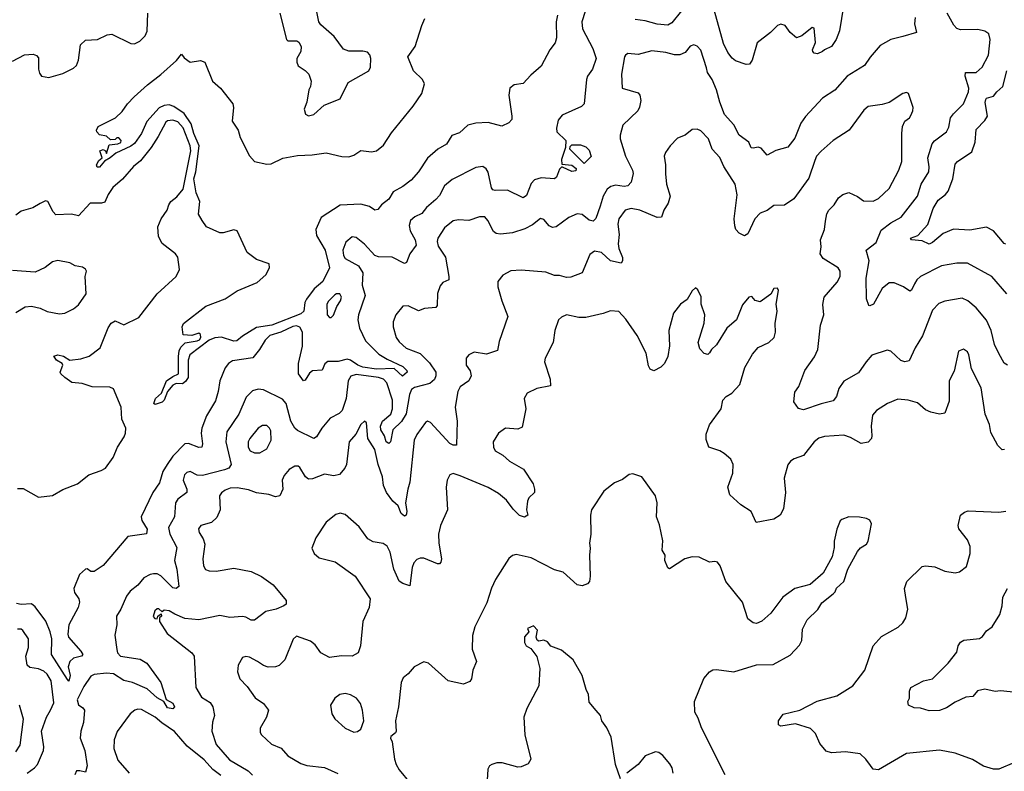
# Model space of a CAD drawing. Extents: x 2133461 to 2293071, y 753526 to 916327.
# Tile 424 of 459: x 2247897 to 2253547, y 896075 to 900388. Entities that reach past the tile are written whole.
import ezdxf

# ---------------------------------------------------------------- set-up
doc = ezdxf.new("R2010")
doc.units = 0

msp = doc.modelspace()

# ---------------------------------------------------------------- linework, layer by layer
at = {"layer": '0CON10XD'}
for points in [[(2252623.5, 900465), (2252601.9, 900325), (2252581.9, 900275), (2252555, 900234), (2252515, 900216.2), (2252503.3, 900205), (2252475, 900192.9), (2252456.1, 900196.1), (2252448.8, 900205), (2252446.2, 900215), (2252463.4, 900256.6), (2252455, 900340), (2252445, 900342.5), (2252384.4, 900295.6), (2252355, 900284.3), (2252317.1, 900315), (2252289.2, 900355), (2252265, 900363.1), (2252244.6, 900355.4), (2252204.3, 900315), (2252128.9, 900255), (2252100, 900155), (2252085, 900133.8), (2252065, 900131.2), (2252005, 900151.9), (2251985, 900166.9), (2251959.9, 900199.9), (2251935, 900250.8), (2251880.9, 900445)], [(2247855, 900150), (2247925, 900185.8), (2247975, 900190), (2247993.6, 900183.6), (2248005, 900170), (2248004, 900105), (2248010.5, 900080.5), (2248022.5, 900065), (2248065, 900056), (2248145, 900078.9), (2248205, 900109.1), (2248223.3, 900125), (2248233.8, 900155), (2248246.2, 900243.8), (2248275, 900270), (2248342.5, 900275), (2248399.1, 900300.9), (2248425, 900305.8), (2248535, 900251.2), (2248555, 900250), (2248586.7, 900265), (2248616.2, 900295), (2248627.9, 900322.1), (2248632.5, 900425)], [(2251141.1, 900435), (2251123.3, 900375), (2251126.4, 900335), (2251185, 900222.5), (2251204.4, 900165), (2251184.2, 900105), (2251155.8, 900065), (2251149.2, 900045), (2251135.5, 899904.5), (2251120.6, 899889.4), (2251009.8, 899840.2), (2250987.5, 899812.5), (2250976.2, 899765), (2250978.4, 899745), (2251030.8, 899695), (2251028, 899655), (2251005.6, 899585), (2251008.3, 899558.3), (2251065, 899552.5), (2251090, 899535), (2251088.3, 899521.7), (2251065, 899517.5), (2251011.7, 899541.7), (2251005, 899542.5), (2250995, 899530), (2250977.8, 899485), (2250965, 899474.3), (2250888.9, 899481.1), (2250850, 899470), (2250832.6, 899447.4), (2250805, 899379.2), (2250785, 899365.7), (2250695, 899410), (2250625, 899407.8), (2250612.2, 899412.2), (2250604.1, 899424.1), (2250585, 899514), (2250573.1, 899533.1), (2250555, 899546.7), (2250515, 899540.9), (2250378.8, 899471.2), (2250334.8, 899435.2), (2250305, 899380), (2250285, 899355.6), (2250230.2, 899309.8), (2250203.9, 899276.1), (2250163.4, 899256.6), (2250140, 899235), (2250132.6, 899207.4), (2250136.6, 899176.6), (2250166.2, 899125), (2250171.5, 899095), (2250134.7, 899045.3), (2250116.5, 898995), (2250105, 898988.5), (2250035, 899025.5), (2249955, 899027.5), (2249935, 899034.2), (2249875, 899100.5), (2249828.5, 899138.5), (2249805, 899141.8), (2249768.1, 899111.9), (2249751.6, 899065), (2249754.8, 899035), (2249765, 899017.3), (2249841.9, 898975), (2249865.5, 898935), (2249861.8, 898865), (2249879.2, 898805), (2249840.8, 898695), (2249837.5, 898665), (2249847.5, 898617.5), (2249880.8, 898545), (2249958.1, 898468.1), (2250005, 898439.3), (2250095, 898397.6), (2250118.8, 898375), (2250119.6, 898365), (2250092.6, 898342.6), (2250045, 898385.6), (2249945, 898383), (2249865, 898394.2), (2249836.3, 898405), (2249795, 898434.3), (2249775, 898439.3), (2249725, 898427.2), (2249664.2, 898425.8), (2249647.6, 898412.4), (2249633.2, 898376.8), (2249576.5, 898373.5), (2249560, 898360), (2249535, 898318.8), (2249525, 898316.2), (2249496.7, 898355), (2249497.2, 898415), (2249519.2, 898515), (2249519.1, 898595), (2249505, 898623), (2249485, 898630.9), (2249465, 898627.6), (2249395, 898594.4), (2249332.5, 898575), (2249305, 898548.5), (2249273.7, 898496.3), (2249235, 898447.5), (2249118.6, 898431.4), (2249094.6, 898415.4), (2249075, 898390), (2249044.7, 898315.3), (2249036.1, 898255), (2249019.6, 898200.4), (2248968.9, 898115), (2248941.6, 898045), (2248938.2, 898015), (2248946.4, 897955), (2248941.2, 897935), (2248925, 897933.5), (2248865, 897956.6), (2248844.5, 897955), (2248776.3, 897883.7), (2248742.8, 897835), (2248718.9, 897795), (2248699.6, 897730.4), (2248661.6, 897675), (2248593.8, 897535), (2248597.1, 897515), (2248627.9, 897465), (2248625, 897438), (2248516.9, 897423.1), (2248375, 897255.7), (2248325, 897222.5), (2248305, 897222.5), (2248285, 897236.2), (2248275, 897235.8), (2248240, 897205), (2248207.2, 897125), (2248210.9, 897100.9), (2248235.3, 897065.3), (2248239.1, 897045), (2248231.5, 897015), (2248179.6, 896915), (2248172.9, 896862.9), (2248177.3, 896845), (2248248.5, 896765), (2248258.9, 896745), (2248251.2, 896735), (2248205, 896723.8), (2248185.2, 896704.8), (2248175.3, 896675), (2248187.3, 896625), (2248178, 896592), (2248171.7, 896601.7)], [(2250982.5, 900415), (2250975.9, 900375), (2250976.9, 900285), (2250969.1, 900255), (2250939.5, 900215), (2250888.5, 900121.5), (2250830.2, 900069.8), (2250785, 900021.4), (2250735, 900014.3), (2250709.2, 899995), (2250704.3, 899955), (2250721.2, 899835), (2250720, 899815), (2250703.6, 899796.4), (2250663, 899777), (2250585, 899798), (2250515, 899794), (2250467.7, 899782.3), (2250420.7, 899739.3), (2250377, 899723), (2250345, 899673.8), (2250295.5, 899644.5), (2250236, 899594), (2250185.4, 899515), (2250142.3, 899467.7), (2250095, 899431.4), (2250040.2, 899399.8), (2250015, 899358.9), (2249973.3, 899326.7), (2249951.5, 899298.5), (2249935, 899295.6), (2249905, 899317.1), (2249855, 899330), (2249735, 899323.5), (2249627.6, 899252.4), (2249595.4, 899185), (2249599.3, 899149.3), (2249649.6, 899065), (2249675.5, 898964.5), (2249636.9, 898885), (2249586.7, 898843.3), (2249542, 898785), (2249533.8, 898765), (2249527.5, 898715), (2249509.5, 898700.5), (2249344.2, 898635), (2249255, 898621.1), (2249175, 898572), (2249142.5, 898545), (2249125, 898542.9), (2249055, 898566.9), (2249017.1, 898562.9), (2248985, 898549.4), (2248874, 898465), (2248863.1, 898435), (2248862.9, 898335), (2248848.3, 898311.7), (2248830.9, 898299.1), (2248795, 898301.1), (2248775, 898291.4), (2248745.3, 898254.7), (2248725.4, 898204.6), (2248715, 898193.3), (2248675, 898180.8), (2248666.2, 898186.2), (2248675.6, 898215), (2248711.1, 898245), (2248738.5, 898315), (2248775, 898341.5), (2248808.6, 898355), (2248808.9, 898455), (2248812, 898488), (2248821.7, 898508.3), (2248845.5, 898534.5), (2248915.3, 898544.7), (2248928.5, 898551.5), (2248935.8, 898564.2), (2248935, 898582.5), (2248925, 898588.6), (2248885, 898576.7), (2248835, 898580), (2248828.8, 898625), (2248836.2, 898645), (2248965, 898743.8), (2249075, 898786), (2249145, 898833.1), (2249260.2, 898879.8), (2249310, 898925), (2249330.6, 898965), (2249327.5, 898987.5), (2249255, 899011.8), (2249201.5, 899051.5), (2249145, 899175.7), (2249125, 899181.5), (2249065, 899164.5), (2249045, 899165.6), (2248968.9, 899198.9), (2248943.8, 899235), (2248922.4, 899272.4), (2248930, 899345), (2248909.7, 899395), (2248896, 899475), (2248907.3, 899515), (2248927.4, 899665), (2248896.5, 899735), (2248880.8, 899790.8), (2248840.5, 899850.5), (2248780.9, 899890.9), (2248755, 899899.1), (2248725, 899896.5), (2248697.9, 899882.1), (2248626.8, 899803.2), (2248595.4, 899735), (2248555, 899678.1), (2248535, 899662.2), (2248447.6, 899622.4), (2248416.7, 899595), (2248383.3, 899576.7), (2248355, 899542), (2248341.7, 899541.7), (2248337.5, 899555), (2248350.7, 899579.3), (2248370, 899595), (2248356.7, 899635), (2248375, 899643.3), (2248390, 899635), (2248395, 899620), (2248410.7, 899669.3), (2248460, 899675), (2248476.4, 899683.6), (2248480, 899695), (2248465, 899710), (2248455, 899710), (2248445, 899700), (2248418.3, 899698.3), (2248395, 899720), (2248355, 899727.5), (2248340, 899745), (2248337.5, 899755), (2248347.5, 899775), (2248445.9, 899824.1), (2248485, 899862), (2248515, 899905.7), (2248552.9, 899945), (2248629.4, 900015), (2248707.1, 900072.9), (2248795.7, 900154.3), (2248825, 900191.2), (2248839.8, 900169.8), (2248875, 900145.3), (2248935, 900153.5), (2248959.2, 900145), (2249003.8, 900035), (2249048.7, 899995), (2249119.6, 899905), (2249123.9, 899883.9), (2249116.1, 899805), (2249151.2, 899755), (2249162.3, 899712.3), (2249215, 899607.5), (2249243.3, 899575), (2249315, 899560), (2249339.5, 899560.5), (2249406.9, 899593.1), (2249491.1, 899608.9), (2249575, 899612.5), (2249654.6, 899624.6), (2249745, 899603.8), (2249785, 899601.5), (2249815, 899611.4), (2249855, 899637.5), (2249915, 899630.8), (2249945, 899636), (2249985, 899668), (2250030.9, 899739.1), (2250155, 899891.8), (2250203.6, 899965), (2250219.3, 900019.3), (2250208.2, 900045), (2250157.5, 900095), (2250124.4, 900175), (2250166, 900234), (2250203.6, 900355), (2250221.9, 900395)], [(2249390, 900425), (2249427.5, 900275), (2249435, 900267.5), (2249487, 900267), (2249499.3, 900259.3), (2249512.5, 900235), (2249510, 900205), (2249487.5, 900165), (2249486.7, 900145), (2249495, 900122.5), (2249535, 900097.5), (2249555.8, 900075.8), (2249568.8, 900035), (2249566.2, 900005), (2249556.2, 899985), (2249543.8, 899915), (2249530, 899875), (2249537, 899847), (2249555, 899836.7), (2249585, 899843.3), (2249643.1, 899896.9), (2249735, 899934.2), (2249782.3, 900027.7), (2249900.8, 900095), (2249910, 900115), (2249911.5, 900165), (2249906.3, 900186.3), (2249892.1, 900202.1), (2249865, 900207.8), (2249785, 900207.1), (2249755, 900219.2), (2249701.1, 900291.1), (2249625, 900358), (2249614.2, 900375), (2249602.4, 900432.4)], [(2251695, 900439.5), (2251639.4, 900370.6), (2251615, 900357.7), (2251555, 900362.9), (2251485, 900382.1), (2251428.7, 900388.7)], [(2253561.9, 898815), (2253474.1, 898914.1), (2253335, 898990.5), (2253275, 898990.5), (2253185.8, 898975), (2253065.7, 898915), (2253045, 898895.8), (2253032, 898872), (2253015, 898836.7), (2253005, 898830), (2252968, 898855), (2252915, 898878.5), (2252885, 898878.5), (2252846.5, 898845), (2252795.6, 898755), (2252775, 898745.8), (2252768.6, 898748.6), (2252755.4, 898785.4), (2252754.1, 898905), (2252770.4, 899005), (2252754.5, 899065), (2252811.2, 899108.8), (2252840.3, 899179.7), (2252895, 899223.4), (2252954.7, 899255.3), (2253048.2, 899375), (2253070.3, 899445), (2253114.1, 899515), (2253115.9, 899544.1), (2253107.6, 899595), (2253132.7, 899675), (2253146.1, 899693.9), (2253215.5, 899745), (2253228.3, 899771.7), (2253238.2, 899825), (2253255, 899848.9), (2253312.1, 899905), (2253341.8, 899975), (2253343.5, 899995), (2253321.6, 900065), (2253323.6, 900085), (2253385, 900085.5), (2253420, 900115), (2253456.4, 900185), (2253465.7, 900275), (2253457.3, 900307.3), (2253435, 900322), (2253395, 900332.5), (2253295, 900330.8), (2253275, 900338), (2253256.8, 900356.8), (2253219.2, 900425)], [(2253035, 900400), (2253030.9, 900365), (2253041.9, 900315), (2252965, 900292.2), (2252895, 900274.4), (2252835, 900240.8), (2252776.5, 900173.5), (2252745, 900125.8), (2252645.3, 900064.7), (2252575, 899984.3), (2252502.6, 899937.4), (2252405, 899833.5), (2252379.6, 899795), (2252345, 899709.2), (2252305, 899656), (2252235, 899637.5), (2252185, 899610), (2252150.7, 899650.7), (2252135, 899657.5), (2252105, 899650), (2252093.6, 899653.6), (2252080.8, 899685), (2252025.3, 899725.3), (2251994.2, 899784.2), (2251940.5, 899845), (2251913.6, 899915), (2251895, 899986.2), (2251869.6, 900045), (2251843.8, 900085), (2251838.2, 900111.8), (2251805, 900213.8), (2251785, 900235.7), (2251765, 900244.3), (2251745, 900235.7), (2251715, 900199.4), (2251685, 900185.6), (2251654.4, 900185.6), (2251605, 900199.1), (2251525, 900210), (2251445, 900189.4), (2251386.1, 900193.9), (2251373.3, 900185), (2251366.7, 900175), (2251350.5, 900075), (2251354.2, 899995), (2251445, 899968), (2251455.8, 899955), (2251460.8, 899925), (2251454.2, 899885.8), (2251444, 899865), (2251357.2, 899782.8), (2251342.2, 899725), (2251342.7, 899705), (2251373.2, 899605), (2251413.2, 899525), (2251416.4, 899505), (2251405.4, 899455), (2251385.5, 899435), (2251365, 899430.6), (2251315, 899439.4), (2251288.9, 899431.1), (2251267.8, 899415), (2251244.7, 899375.3), (2251228.2, 899318.2), (2251203.5, 899246.5), (2251188.1, 899231.9), (2251165, 899236.9), (2251125, 899270), (2251095, 899274.5), (2251047.3, 899252.7), (2250975, 899198.6), (2250955, 899195.6), (2250935, 899205.7), (2250905, 899241.9), (2250885, 899246.5), (2250838.8, 899211.2), (2250795, 899187.9), (2250725, 899166), (2250656.7, 899156.7), (2250630.9, 899160.9), (2250615, 899172), (2250583.5, 899235), (2250565, 899257.1), (2250535, 899256.7), (2250475, 899236.7), (2250415, 899240), (2250385, 899234.3), (2250335, 899193.1), (2250296.1, 899135), (2250291.6, 899115), (2250298.1, 899088.1), (2250339.6, 899025), (2250360, 898915), (2250358.8, 898895), (2250325, 898880), (2250308.9, 898861.1), (2250295, 898816.7), (2250291.7, 898748.3), (2250285, 898735.8), (2250220.5, 898730.5), (2250185, 898717.8), (2250125, 898746.5), (2250095, 898744.2), (2250055, 898693.8), (2250040.4, 898655), (2250040, 898625), (2250056.8, 898565), (2250075, 898540.5), (2250115, 898503.8), (2250195, 898473.2), (2250249.3, 898419.3), (2250284.2, 898365), (2250285.2, 898345), (2250277.4, 898322.6), (2250249.9, 898300.1), (2250162.8, 898277.2), (2250144.5, 898265.5), (2250133.3, 898236.7), (2250113.9, 898126.1), (2250087.7, 898082.3), (2250037.8, 898035), (2250025.5, 897965), (2250015, 897955.3), (2250000.3, 897965), (2249990.8, 898000.8), (2249968.4, 898035), (2249966.4, 898055), (2249979.2, 898085), (2250026, 898125), (2250036, 898155), (2250035.5, 898205), (2250003.7, 898305), (2249985, 898324.7), (2249955.8, 898335), (2249827.5, 898352.5), (2249796.7, 898343.3), (2249782.1, 898315), (2249770.9, 898215), (2249746.9, 898145), (2249730.8, 898129.2), (2249678.9, 898101.1), (2249631.1, 898045), (2249600.8, 897995), (2249585, 897984.3), (2249490.9, 898030.9), (2249475.6, 898045), (2249452.5, 898085), (2249425.2, 898185.2), (2249405, 898210), (2249295, 898263.6), (2249265, 898268.2), (2249231.9, 898258.1), (2249197.3, 898222.7), (2249153.6, 898125), (2249086.3, 898023.7), (2249079.1, 897965), (2249109.6, 897835), (2249097.1, 897815), (2249072.5, 897805), (2248945, 897771.8), (2248915, 897774.6), (2248875, 897795.5), (2248855, 897790.6), (2248842.8, 897777.2), (2248834.6, 897745), (2248856.7, 897695), (2248855.7, 897675), (2248805, 897637.3), (2248790, 897615), (2248785.4, 897535), (2248751.2, 897475), (2248757.7, 897435), (2248798.8, 897358.8), (2248784.7, 897285.3), (2248799.3, 897235), (2248810, 897135), (2248795.5, 897124.5), (2248775, 897127.5), (2248707.7, 897197.7), (2248685, 897207.8), (2248665, 897208.7), (2248645, 897204.6), (2248609.2, 897185), (2248575, 897143.1), (2248531.5, 897108.5), (2248510.2, 897079.8), (2248477.8, 897005), (2248451.9, 896965), (2248454.2, 896915), (2248443.6, 896856.4), (2248454.7, 896774.7), (2248457.3, 896755), (2248475, 896736.7), (2248588.7, 896718.7), (2248625.6, 896695), (2248706.2, 896585), (2248737, 896487), (2248775, 896465.4), (2248784.4, 896445), (2248775, 896433.6), (2248745, 896438.8), (2248724.7, 896474.7), (2248685, 896496.6), (2248629.1, 896549.1), (2248545, 896584.8), (2248495, 896596.2), (2248435, 896634.3), (2248395, 896638.8), (2248325, 896630), (2248305, 896621.4), (2248265, 896561.1), (2248226.2, 896485), (2248235, 896455.7), (2248259.5, 896439.5), (2248268.9, 896425), (2248262.9, 896355), (2248248.2, 896305), (2248244.6, 896265), (2248270.8, 896195), (2248283.6, 896106.4), (2248275, 896070), (2248242.3, 896077.7), (2248222.5, 896077.5), (2248212.5, 896055)], [(2253555, 899100), (2253545, 899104), (2253485, 899176.2), (2253445, 899197.1), (2253349.7, 899180.3), (2253255, 899185.6), (2253195, 899161.2), (2253135, 899109.5), (2253115, 899099.2), (2253075, 899118.6), (2253015, 899124.2), (2253008.8, 899135), (2253049.6, 899150.4), (2253107.8, 899212.2), (2253137.8, 899305), (2253167.6, 899352.4), (2253209.5, 899385), (2253223.9, 899405), (2253252.1, 899475), (2253265, 899558.8), (2253278, 899575), (2253360.9, 899629.1), (2253380, 899685), (2253385, 899758.8), (2253435, 899809.4), (2253450.9, 899835), (2253437.6, 899912.4), (2253439.7, 899930.3), (2253445, 899937.5), (2253485, 899950), (2253503.5, 899975), (2253538.6, 900005), (2253561.8, 900095)], [(2253565, 898406), (2253545, 898418), (2253515, 898472.5), (2253491.3, 898525), (2253470.4, 898605), (2253445, 898664), (2253384.3, 898735), (2253338, 898775), (2253305, 898790), (2253205, 898773.1), (2253170.2, 898759.8), (2253135, 898722), (2253076.9, 898573.1), (2253035.6, 898505), (2253000.3, 898429.7), (2252975, 898425.7), (2252952, 898432), (2252895, 898485.8), (2252875, 898492.5), (2252786.5, 898463.5), (2252754.4, 898425), (2252709.1, 898360.9), (2252625.3, 898314.7), (2252597.7, 898272.3), (2252583.2, 898225), (2252565, 898200.9), (2252495, 898184.5), (2252395, 898150), (2252365, 898156.7), (2252338.8, 898195), (2252345, 898250), (2252367.6, 898282.4), (2252401.9, 898375), (2252457.2, 898452.8), (2252476.4, 898495), (2252492.5, 898635), (2252511.8, 898695), (2252506.2, 898753.8), (2252513.5, 898795), (2252588.3, 898881.7), (2252604.3, 898915), (2252604, 898945), (2252593.8, 898965), (2252507.6, 899017.6), (2252489.4, 899045), (2252495.6, 899085), (2252491.9, 899125), (2252514.3, 899185), (2252521.2, 899231.2), (2252529.2, 899275), (2252540, 899295), (2252570.8, 899325), (2252596, 899365), (2252620, 899385), (2252655, 899395.8), (2252704.5, 899374.5), (2252738.9, 899348.9), (2252795, 899346.9), (2252825, 899361.9), (2252885, 899419.2), (2252941.5, 899525), (2252958.9, 899575), (2252957.8, 899735), (2252962.5, 899775), (2252976.7, 899805), (2253002.5, 899825), (2253010.7, 899839.3), (2253022.5, 899865), (2253023.3, 899885), (2252997.5, 899965), (2252985, 899970), (2252965, 899963.8), (2252885, 899912.5), (2252845, 899900.8), (2252765, 899890.6), (2252740.1, 899869.9), (2252655.8, 899755), (2252565, 899695.7), (2252495, 899634.3), (2252469.4, 899605), (2252458.9, 899581.1), (2252425, 899478), (2252339.1, 899360.9), (2252285, 899324.4), (2252225, 899321.4), (2252186.4, 899293.6), (2252145, 899277.5), (2252115.5, 899245), (2252075, 899160), (2252055, 899147.5), (2252025, 899162.9), (2252006.5, 899185), (2251999.6, 899205), (2251996.1, 899245), (2252013.6, 899383.6), (2252001.9, 899445), (2251936.7, 899546.7), (2251915, 899598), (2251870, 899645), (2251848.5, 899705), (2251805, 899750), (2251785, 899760), (2251755, 899758.8), (2251715, 899725.8), (2251671.1, 899708.9), (2251628.8, 899665), (2251603, 899627), (2251595.7, 899605), (2251603.3, 899555), (2251602.8, 899502.8), (2251608.9, 899445), (2251629.2, 899375), (2251617.7, 899335), (2251593.1, 899295), (2251580, 899255), (2251555, 899252.5), (2251455, 899294.5), (2251405, 899304.4), (2251370.8, 899295), (2251335.5, 899245), (2251328.2, 899215), (2251336.4, 899155), (2251331.7, 899101.7), (2251334.7, 899074.7), (2251355.7, 899024.3), (2251355.5, 899004.5), (2251348.3, 898991.7), (2251286.2, 899005), (2251235, 899052.5), (2251195, 899060.8), (2251169.1, 899040.9), (2251125, 898936.2), (2251059.1, 898910.9), (2251035, 898908.6), (2250995, 898920), (2250965, 898920.5), (2250915, 898938.5), (2250775, 898950), (2250715, 898946.7), (2250668.3, 898921.7), (2250640, 898885), (2250640, 898855), (2250664.3, 898775.7)], [(2247885, 897697.5), (2247917.3, 897697.3), (2248005, 897647.8), (2248085, 897657.7), (2248145, 897692.9), (2248228.1, 897725), (2248293.1, 897776.9), (2248365, 897800.4), (2248390, 897815), (2248433.8, 897875), (2248457.3, 897935), (2248495.5, 897995), (2248504.5, 898015), (2248506.4, 898045), (2248483.5, 898095), (2248478.2, 898165), (2248435, 898269.2), (2248415, 898278.5), (2248312.1, 898282.1), (2248255, 898300.8), (2248196.6, 898306.6), (2248156.2, 898335), (2248133.3, 898355), (2248130, 898365), (2248144.2, 898405), (2248140, 898415), (2248107.5, 898435), (2248092.3, 898457.7), (2248115, 898464.3), (2248147.8, 898457.8), (2248185, 898434.3), (2248247.4, 898442.6), (2248295, 898457.5), (2248358.9, 898505), (2248405, 898620), (2248422.4, 898647.6), (2248445, 898659.2), (2248495, 898636.2), (2248581.4, 898678.6), (2248685.7, 898815), (2248795.5, 898914.5), (2248814.3, 898955), (2248804.3, 899025), (2248790, 899045), (2248713.9, 899103.9), (2248692.5, 899145), (2248690, 899200), (2248707.9, 899245), (2248743.5, 899295), (2248751.8, 899325), (2248765, 899344.4), (2248798.7, 899371.3), (2248834.7, 899415.3), (2248879.6, 899635), (2248875, 899663.8), (2248835, 899767.4), (2248805, 899801.5), (2248775, 899811), (2248745, 899807), (2248735, 899800), (2248692.4, 899717.6), (2248650.7, 899655), (2248590.8, 899579.1), (2248550.5, 899545), (2248486.8, 899473.2), (2248430.6, 899425), (2248403.6, 899385), (2248385, 899340.6), (2248365.4, 899334.6), (2248302, 899335), (2248235, 899262.2), (2248195, 899272.5), (2248105, 899269.3), (2248088, 899285), (2248058.1, 899345), (2248045, 899347.8), (2248014.2, 899334.2), (2247971.5, 899308.5), (2247905, 899288.6), (2247875, 899266.1)], [(2251135, 899563.3), (2251053.3, 899645), (2251055, 899660), (2251065, 899670), (2251115, 899670), (2251145, 899658.1), (2251165, 899638.8), (2251176.4, 899603.6), (2251135, 899563.3)], [(2247875, 898707.1), (2247928.7, 898741.3), (2247965, 898744.3), (2248015, 898732.5), (2248055, 898712.9), (2248125, 898700.8), (2248155.8, 898704.2), (2248205, 898729.4), (2248235, 898752.5), (2248278.6, 898815), (2248273.3, 898915), (2248280, 898945), (2248275, 898957.5), (2248257.3, 898967.3), (2248215, 898976), (2248185, 898992), (2248115, 899005.8), (2248085, 898998.8), (2248043.2, 898966.8), (2247985, 898938.9), (2247855, 898948.1)], [(2252876.2, 898186.2), (2252813.3, 898145), (2252790.8, 898119.2), (2252782.5, 898055), (2252787.3, 898002.7), (2252783.8, 897985), (2252765, 897963.8), (2252725, 897955.8), (2252665, 897991.4), (2252625, 898004.3), (2252515, 897997.1), (2252482.6, 897987.4), (2252455, 897965.8), (2252395, 897887.1), (2252340.9, 897869.1), (2252320, 897855), (2252305, 897833.3), (2252282.8, 897757.2), (2252291.1, 897675), (2252278.9, 897581.1), (2252261.4, 897545), (2252225, 897521.2), (2252122.7, 897502.7), (2252094.2, 897565), (2252034.3, 897604.3), (2251971.3, 897661.3), (2251960, 897705), (2251988.5, 897785), (2251990, 897835), (2251976.8, 897866.8), (2251938.9, 897898.9), (2251915, 897914.4), (2251851.2, 897935), (2251835, 897980), (2251835, 898010), (2251855, 898063.8), (2251922, 898155), (2251931.2, 898205), (2251950, 898225), (2251983.3, 898245), (2252029.2, 898295), (2252058.3, 898391.7), (2252102.1, 898467.9), (2252135, 898506.2), (2252195, 898536.2), (2252226, 898565), (2252234.2, 898595), (2252231.1, 898645), (2252243.1, 898715), (2252236.9, 898755), (2252250, 898835), (2252245, 898847.5), (2252225, 898846.2), (2252207.6, 898812.4), (2252145, 898770), (2252116.4, 898776.4), (2252098.8, 898798.8), (2252080, 898795), (2252045, 898751.2), (2252009.2, 898665), (2251955, 898618.6), (2251895, 898522), (2251865.8, 898495), (2251854.2, 898475.8), (2251845, 898466.7), (2251825, 898472.5), (2251798.8, 898498.8), (2251790, 898535), (2251825, 898647.5), (2251827.5, 898695), (2251807.5, 898755), (2251807.3, 898797.3), (2251788.3, 898838.3), (2251775, 898850), (2251755, 898832.5), (2251727, 898783), (2251688.8, 898755), (2251648, 898705), (2251621.4, 898605), (2251625.7, 898515.7), (2251616.2, 898455), (2251596.7, 898415), (2251575, 898393.8), (2251535, 898373.8), (2251515, 898382.5), (2251505, 898402.5), (2251490.8, 898475), (2251439.6, 898575), (2251375, 898670), (2251335, 898713.8), (2251287.3, 898717.3), (2251245, 898701.5), (2251145, 898679.6), (2251105, 898678.5), (2251035, 898693.8), (2251005, 898681.2), (2250988.8, 898665), (2250968, 898605), (2250958, 898535), (2250911.2, 898445), (2250908, 898425), (2250941.4, 898325), (2250942.5, 898287.5), (2250865, 898271.9), (2250808.8, 898245), (2250791.2, 898215), (2250801.4, 898155), (2250780.5, 898049.5), (2250755, 898038.6), (2250685, 898044.2), (2250644.2, 898015), (2250614.2, 897965), (2250615.8, 897935.8), (2250625, 897914), (2250669.8, 897889.8), (2250708, 897855), (2250788.3, 897808.3), (2250842.5, 897725), (2250851.2, 897695), (2250850, 897675), (2250817.5, 897645), (2250810, 897625), (2250805.9, 897575.9), (2250812.5, 897545), (2250793.9, 897533.9), (2250765, 897543.8), (2250728.9, 897578.9), (2250690.6, 897630.6), (2250645, 897669.6), (2250585, 897702.9), (2250425, 897771.4), (2250385, 897784), (2250365, 897776.7), (2250350, 897745), (2250344.2, 897705), (2250351.4, 897575), (2250311.4, 897485), (2250299.4, 897435), (2250301.1, 897385), (2250316.7, 897295), (2250314.2, 897275.8), (2250305, 897266.2), (2250295, 897265.8), (2250215, 897297.8), (2250195, 897298.1), (2250175, 897290), (2250158.8, 897271.2), (2250148.2, 897245), (2250135, 897138.8), (2250095, 897151.9), (2250075, 897165.8), (2250043.1, 897235), (2250022.7, 897332.7), (2250005, 897367.5), (2249981.7, 897381.7), (2249925, 897392), (2249895, 897410), (2249845, 897477.1), (2249765, 897549.2), (2249735, 897555.7), (2249711.5, 897548.5), (2249655.8, 897505), (2249596, 897415), (2249574, 897355), (2249586, 897325), (2249615, 897300.8), (2249707.5, 897277.5), (2249821.2, 897195), (2249908, 897065), (2249902, 897015), (2249866, 896935), (2249851.9, 896795), (2249838.8, 896755), (2249805, 896736.7), (2249743.2, 896736.8), (2249675, 896727.5), (2249625.4, 896755.4), (2249591.5, 896801.5), (2249565, 896822.2), (2249485, 896850), (2249465.8, 896834.2), (2249418.9, 896715), (2249385, 896682.2), (2249365, 896673.8), (2249322.9, 896672.9), (2249295, 896681.8), (2249262.2, 896705), (2249215, 896730), (2249195, 896733.3), (2249175, 896727.5), (2249151.4, 896685), (2249145.8, 896645), (2249160.8, 896605), (2249202, 896562), (2249247.6, 896497.6), (2249295.8, 896465), (2249324, 896425), (2249314, 896385), (2249277.3, 896322.7), (2249277.3, 896297.3), (2249285, 896283.8), (2249340.9, 896230.9), (2249397.2, 896207.2), (2249435, 896163.8), (2249510.7, 896120.7), (2249545, 896107.8), (2249645, 896096.5), (2249722.9, 896062.9)], [(2250664.3, 898775.7), (2250698, 898685), (2250647.6, 898542.4), (2250639.5, 898490.5), (2250575, 898468.6), (2250505, 898480), (2250473.3, 898465), (2250458, 898445), (2250459.2, 898405), (2250482.6, 898372.6), (2250487.5, 898345), (2250474.7, 898315.3), (2250425, 898280.5), (2250411.2, 898255), (2250395.4, 898165), (2250406.3, 898083.7), (2250403, 897947), (2250385, 897945.7), (2250365, 897955.5), (2250255, 898075.8), (2250236.2, 898083.8), (2250225, 898076.7), (2250175, 898008), (2250160.9, 897975), (2250134.6, 897735), (2250123.2, 897693.2), (2250110, 897615), (2250118.9, 897565), (2250114.3, 897545.7), (2250105, 897539.2), (2250086.7, 897555), (2250068, 897598), (2250037.5, 897625), (2250001.6, 897675), (2249985.2, 897715.2), (2249978.4, 897765), (2249953.6, 897835), (2249935, 897922), (2249895.3, 897985.3), (2249886.5, 898075), (2249875, 898084.2), (2249855, 898065.8), (2249825, 898009.4), (2249786.5, 897965), (2249772.9, 897835), (2249763.5, 897815), (2249731.5, 897778.5), (2249698.9, 897771.1), (2249645, 897781.1), (2249577, 897753), (2249555, 897750.8), (2249536, 897765), (2249505, 897817.5), (2249495, 897825.6), (2249475, 897826.9), (2249442.9, 897807.1), (2249415, 897772), (2249403.8, 897745), (2249406.6, 897693.4), (2249388.8, 897655), (2249365, 897649.2), (2249326.1, 897663.9), (2249255, 897673.1), (2249210.2, 897690.2), (2249145, 897702.5), (2249105, 897698.9), (2249075, 897687.7), (2249055, 897673.1), (2249044, 897656), (2249046.5, 897575), (2249028.1, 897531.9), (2248997.4, 897502.6), (2248936.2, 897485), (2248922.8, 897467.2), (2248926.9, 897445), (2248949.5, 897409.5), (2248958.6, 897378.6), (2248947.7, 897295), (2248951.5, 897255), (2248963, 897233), (2248985, 897224.6), (2249025, 897223.6), (2249125, 897240.5), (2249225, 897221.5), (2249285, 897193.3), (2249352, 897145), (2249426, 897055), (2249426.2, 897035), (2249412.5, 897025), (2249368.8, 897005), (2249308.5, 896991.5), (2249245, 896942.9), (2249225, 896941.9), (2249195, 896959.4), (2249175, 896963.5), (2249102.2, 896957.8), (2249045, 896968.8), (2248925.6, 896944.4), (2248845, 896952.7), (2248786.3, 896976.3), (2248755, 896996.2), (2248725, 897000), (2248715, 896990), (2248695, 897007.5), (2248685, 897006.7), (2248672.5, 896995), (2248663.3, 896963.3), (2248671.7, 896951.7), (2248685, 896950), (2248690, 896965), (2248708.3, 896978.3), (2248710, 896965), (2248700, 896955), (2248700, 896935), (2248743.8, 896865), (2248883.8, 896755), (2248897.5, 896735), (2248908.1, 896555), (2248940.6, 896500.6), (2248989.4, 896469.4), (2249005.6, 896445), (2249014.2, 896395.8), (2249002.7, 896357.3), (2248998.9, 896305), (2249025, 896229.5), (2249100.5, 896140.5), (2249207, 896077), (2249232.1, 896052.1)], [(2249675, 898679.2), (2249685, 898679.6), (2249698.3, 898691.8), (2249716.8, 898743.2), (2249738.5, 898775), (2249743.6, 898795), (2249734.6, 898814.6), (2249715, 898815.3), (2249705, 898808.9), (2249667.9, 898772.1), (2249658.8, 898755), (2249661.2, 898695), (2249675, 898679.2)], [(2253548.3, 897921.7), (2253535, 897920), (2253510, 897945), (2253470, 898020), (2253461.2, 898065), (2253437.5, 898125), (2253414.2, 898275), (2253359.2, 898385), (2253343.8, 898465), (2253335, 898482.5), (2253313, 898497), (2253284.1, 898485.9), (2253258.3, 898371.7), (2253230, 898315), (2253230.7, 898199.3), (2253205, 898130), (2253175, 898124.4), (2253125, 898135.7), (2253095, 898148.6), (2253049.1, 898189.1), (2252995, 898205.6), (2252935, 898211.4), (2252876.2, 898186.2)], [(2249245, 897902.7), (2249275, 897903.5), (2249314.4, 897925), (2249339.2, 897975), (2249338.3, 898028.3), (2249331.1, 898045), (2249315, 898059.4), (2249290.7, 898059.3), (2249266.1, 898043.9), (2249217.5, 897985), (2249208.8, 897965), (2249207.3, 897935), (2249218.6, 897915), (2249245, 897902.7)], [(2251944, 896055), (2251810, 896325), (2251789.5, 896379.5), (2251770.8, 896415), (2251769.2, 896475), (2251822.1, 896607.9), (2251854.4, 896645.6), (2251873.6, 896656.4), (2251895, 896659.4), (2251995, 896645.7), (2252125, 896685.8), (2252221.2, 896688.8), (2252317.9, 896742.1), (2252371.7, 896798.3), (2252384.2, 896825), (2252388.7, 896891.3), (2252415, 896943.8), (2252476.8, 897003.2), (2252498.8, 897041.2), (2252565, 897093.3), (2252576.7, 897105), (2252584.2, 897125.8), (2252625, 897163.3), (2252648, 897235), (2252704.5, 897335.5), (2252722.2, 897357.8), (2252755, 897378.8), (2252766, 897395), (2252783.8, 897495), (2252775, 897516.7), (2252756.4, 897526.4), (2252715, 897534.2), (2252655, 897535.6), (2252615, 897520), (2252605, 897512.5), (2252586.2, 897465), (2252570, 897395), (2252570.7, 897359.3), (2252559.2, 897305), (2252507.1, 897212.9), (2252432.9, 897147.1), (2252345, 897123.3), (2252275, 897073.8), (2252207.6, 896982.4), (2252155, 896936.2), (2252125, 896923.8), (2252105, 896926.7), (2252075, 896950), (2252045, 897046.2), (2251948.9, 897165), (2251915.6, 897255), (2251900, 897275), (2251885, 897279.2), (2251855, 897274.4), (2251795, 897304.3), (2251755, 897305.4), (2251714.2, 897295), (2251625, 897237.5), (2251615, 897242.5), (2251598.8, 897285), (2251601.2, 897315), (2251584.2, 897345), (2251587.3, 897397.3), (2251568.8, 897488.8), (2251551.4, 897535), (2251555.6, 897615), (2251545, 897656.2), (2251466.7, 897765), (2251415, 897781.2), (2251395, 897778), (2251355, 897750), (2251310.3, 897729.7), (2251247.9, 897682.1), (2251178.1, 897575), (2251172.2, 897545), (2251173.6, 897435), (2251165.8, 897385), (2251170.8, 897355), (2251165.6, 897315), (2251170.8, 897195), (2251166.2, 897165), (2251155, 897150), (2251125, 897138.8), (2251095, 897144.3), (2251015, 897217.5), (2250965, 897232), (2250830.9, 897300.9), (2250745, 897320), (2250725, 897313.8), (2250704.2, 897295.8), (2250627.5, 897175), (2250604.4, 897125.6), (2250577.6, 897042.4), (2250508.6, 896905), (2250494.4, 896855), (2250493.3, 896775), (2250518, 896705), (2250497.5, 896655), (2250489.2, 896605), (2250480, 896590), (2250444, 896576), (2250355, 896594.6), (2250243.3, 896695), (2250215, 896703.3), (2250160, 896675), (2250126.7, 896635), (2250097.7, 896612.3), (2250085.7, 896584.3), (2250070.6, 896445), (2250052.9, 896365), (2250056.7, 896305), (2250053.8, 896296.2), (2250026.7, 896275), (2250023.8, 896265), (2250033.3, 896245), (2250046.7, 896145), (2250056.7, 896115), (2250074.2, 896084.2), (2250136.9, 896006.9)], [(2253604.2, 896125.8), (2253515, 896087.5), (2253485, 896087.1), (2253426.7, 896105), (2253365, 896142), (2253265, 896180), (2253175, 896195.8), (2252985, 896177.1), (2252825, 896084), (2252795, 896086.7), (2252778.3, 896108.3), (2252752.5, 896145), (2252720, 896175), (2252635, 896187.1), (2252555, 896181.5), (2252525, 896191.1), (2252488.9, 896235), (2252462.6, 896292.6), (2252435, 896320), (2252348.3, 896348.3), (2252263.5, 896333.5), (2252251.3, 896341.3), (2252251.1, 896365), (2252277.1, 896402.9), (2252373.9, 896426.1), (2252473.4, 896476.6), (2252585, 896507.5), (2252676.7, 896565), (2252745.8, 896655), (2252794.4, 896795.6), (2252842, 896848), (2252938.3, 896901.7), (2252965, 896926.7), (2252980.8, 896955), (2252992.9, 897005), (2252981.5, 897071.5), (2252974.2, 897125), (2252987.5, 897165), (2253075, 897250), (2253095, 897254.2), (2253147.6, 897247.6), (2253205, 897224.3), (2253265, 897214), (2253289.7, 897220.3), (2253329.1, 897250.9), (2253350.8, 897325), (2253350, 897365), (2253335, 897403.3), (2253285.9, 897465.9), (2253281.2, 897485), (2253295.9, 897544.1), (2253317.3, 897562.7), (2253340, 897570), (2253515, 897561.4), (2253555, 897568)], [(2253655, 896523.8), (2253525, 896536), (2253495, 896533.8), (2253435, 896545.5), (2253393.7, 896536.3), (2253365.9, 896504.1), (2253325, 896500), (2253265, 896472.5), (2253215, 896439.2), (2253175, 896423.5), (2253115, 896421.4), (2253065, 896438), (2253029.5, 896439.5), (2252997.5, 896455), (2252993.3, 896475), (2253003.3, 896495), (2253002, 896535), (2253011.2, 896555), (2253082.5, 896595), (2253134.1, 896605.9), (2253225, 896696.2), (2253275, 896758.8), (2253282, 896795), (2253295, 896816), (2253315, 896826.7), (2253405, 896837.5), (2253420.9, 896849.1), (2253445, 896882), (2253477.5, 896905), (2253521.4, 896975), (2253534.4, 897025), (2253538, 897075), (2253565.9, 897124.1)], [(2248171.7, 896601.7), (2248078.6, 896745), (2248080.7, 896835), (2248071.9, 896875), (2248046, 896936), (2247985, 897019.1), (2247965, 897035.7), (2247905, 897033.1), (2247878.2, 897038.2)], [(2251345, 896032.5), (2251316, 896115), (2251291.7, 896271.7), (2251266.7, 896325), (2251237.5, 896365), (2251230, 896395), (2251205, 896423.3), (2251165, 896472.5), (2251161.2, 896515), (2251146.7, 896545), (2251123.9, 896623.9), (2251072.5, 896715), (2251005, 896770), (2250943.9, 896793.9), (2250925, 896817.5), (2250905, 896826.7), (2250875, 896822.5), (2250867, 896827), (2250860, 896845), (2250867.5, 896885), (2250845, 896910), (2250810, 896895), (2250817.5, 896875), (2250793, 896847), (2250793.3, 896815), (2250803.3, 896795), (2250829.5, 896779.5), (2250864.2, 896734.2), (2250880.8, 896665), (2250876, 896565), (2250807.1, 896435), (2250790, 896385), (2250796, 896284), (2250830, 896145), (2250815, 896117.5), (2250775, 896101.2), (2250755, 896098.8), (2250665, 896123.8), (2250635, 896123.3), (2250606.4, 896113.6), (2250593.6, 896106.4), (2250583.6, 896086.4), (2250578.8, 896025)], [(2248074.4, 896425.6), (2248092.4, 896467.6), (2248078.4, 896595), (2248055, 896632.5), (2248035, 896650.4), (2248005, 896663.8), (2247955, 896671.5), (2247939.4, 896685), (2247931.5, 896735), (2247948.2, 896785), (2247948.1, 896835), (2247915, 896884), (2247905, 896890.8), (2247885, 896891.4)], [(2249815, 896300), (2249835, 896303.3), (2249853.6, 896316.4), (2249871.2, 896365), (2249864.3, 896425), (2249852.2, 896465), (2249828.6, 896495), (2249794.6, 896514.6), (2249765, 896521.1), (2249733.7, 896516.3), (2249705.8, 896495), (2249680, 896455), (2249687.5, 896405), (2249705.6, 896375.6), (2249765, 896323.3), (2249815, 896300)], [(2247875, 896186.9), (2247898.9, 896225), (2247917.9, 896375), (2247896.2, 896455)], [(2247939.6, 896065), (2247982.3, 896095), (2248000, 896115), (2248032.9, 896195), (2248035.8, 896215), (2248022.2, 896305), (2248050.5, 896385), (2248074.4, 896425.6)], [(2249051.8, 896051.8), (2249005, 896085.4), (2248955, 896141.2), (2248858.7, 896218.7), (2248785, 896303.2), (2248712.4, 896352.4), (2248675, 896386.4), (2248595, 896430), (2248575, 896432.5), (2248556.7, 896425), (2248531.2, 896405), (2248456.3, 896303.7), (2248438.9, 896255), (2248437.8, 896205), (2248459.8, 896139.8), (2248525.7, 896065)], [(2251645.9, 896064.1), (2251640, 896095), (2251627.9, 896117.9), (2251586.6, 896166.6), (2251565, 896182), (2251545, 896186.2), (2251485, 896164), (2251445, 896113.8), (2251380, 896065)]]:
    msp.add_lwpolyline(points, dxfattribs=at)

doc.saveas('drawing.dxf')
